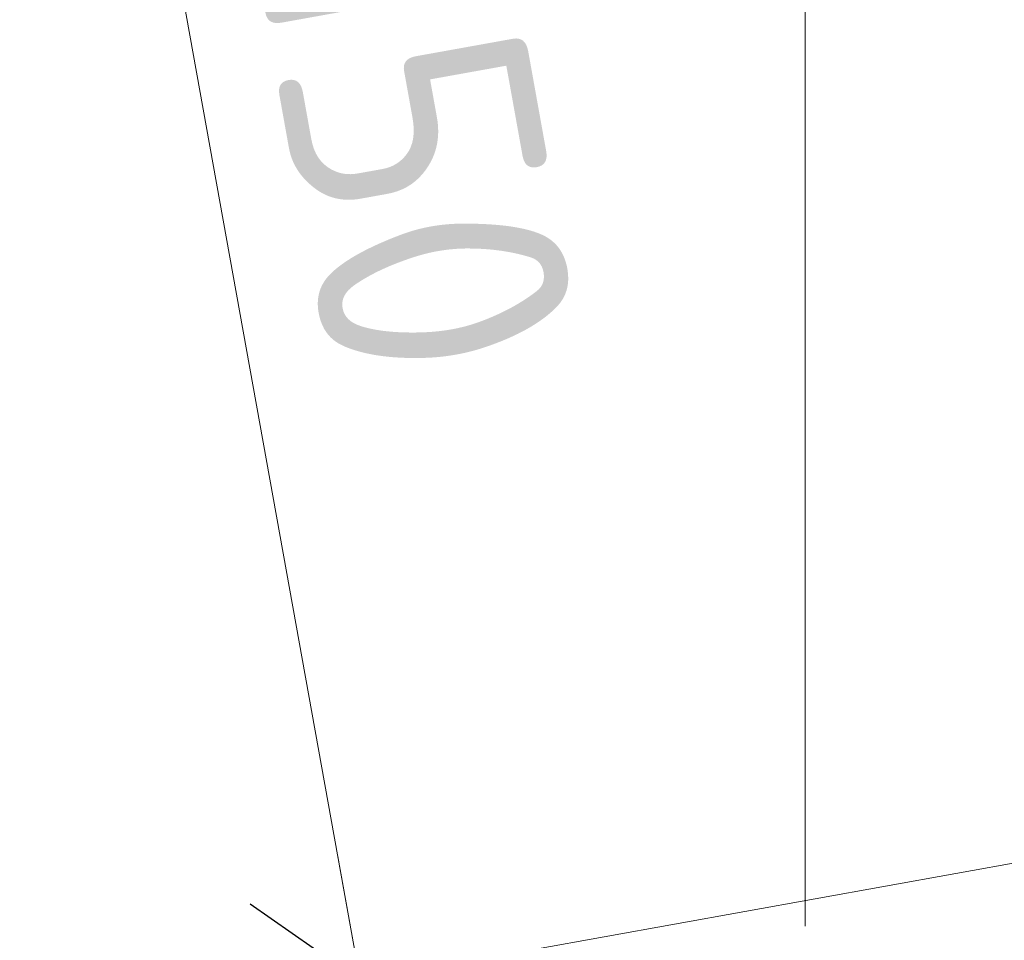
# Model space of a CAD drawing. Header units: millimetres. Extents: x 786 to 42540, y -7760 to 3796.
# Tile 560 of 656: x 38011 to 38790, y -3133 to -2403. Entities that reach past the tile are written whole.
import ezdxf

# ---------------------------------------------------------------- set-up
doc = ezdxf.new("R2010")
doc.units = ezdxf.units.MM
for name, color, linetype, lineweight in [('A-ANNO-DIMS', 7, 'Continuous', 5), ('A-ANNO-DIMS-100', 7, 'Continuous', 5), ('A-FLOR', 7, 'Continuous', 13), ('G-ANNO-TEXT', 7, 'Continuous', 5)]:
    doc.layers.add(name, color=color, linetype=linetype, lineweight=lineweight)
doc.styles.add('GOST Common_3', font='GOST_Common.ttf', dxfattribs={"height": 200})
doc.dimstyles.new('2_мм_3', dxfattribs={"dimscale": 304.8, "dimtxt": 201.142999, "dimasz": 0.492126, "dimexe": 0.328084, "dimexo": 0.492126, "dimgap": 0, "dimtad": 1, "dimdec": 0, "dimdsep": 46, "dimtxsty": 'GOST Common_3', "dimblk1": 'OBLIQUE', "dimblk2": 'OBLIQUE', "dimsah": 1, "dimcen": 0.09, "dimdle": 0.328084, "dimadec": 5, "dimazin": 2, "dimtfac": 1, "dimtdec": 4, "dimtix": 1, "dimtmove": 1, "dimatfit": 3, "dimfxl": 1, "dimtvp": 1, "dimtolj": 1, "dimtzin": 0, "dimarcsym": 2})

# ---------------------------------------------------------------- blocks, each defined once
blk = doc.blocks.new('DIMBLOCK46-Разрез по Рампе Р1_фрагмент пола')
at = {"layer": 'A-ANNO-DIMS-100', "transparency": 16777216}
for p, q in [((38133.79, -2351.62), (38219.15, -2825.83)), ((38219.15, -2825.83), (38293.39, -3238.24)), ((38306.67, -3312.06), (38262.38, -3066.01)), ((38323.34, -3156.64), (38181.68, -3182.14)), ((38280.1, -3164.43), (38323.34, -3156.64)), ((38349.91, -3304.27), (38208.25, -3329.77)), ((38306.67, -3312.06), (38349.91, -3304.27))]:
    blk.add_line(p, q, dxfattribs=at)
at = {"layer": 'A-ANNO-DIMS-100', "lineweight": 25, "transparency": 16777216}
for p, q in [((38280.1, -3164.43), (38193, -3103.9)), ((38280.1, -3164.43), (38367.2, -3224.96)), ((38306.67, -3312.06), (38219.57, -3251.53)), ((38306.67, -3312.06), (38393.77, -3372.58))]:
    blk.add_line(p, q, dxfattribs=at)
at = {"layer": 'A-ANNO-DIMS-100', "color": 0, "transparency": 16777216, "insert": (38391.03, -2305.32), "char_height": 200, "width": 458.1969, "attachment_point": 1, "rotation": 280.20397, "line_spacing_factor": 1.022761, "style": 'GOST Common_3'}
blk.add_mtext('150', dxfattribs=at)
blk = doc.blocks.new('_Oblique')
at = {"color": 0, "linetype": 'ByBlock', "lineweight": -2}
blk.add_line((-0.5, -0.5), (0.5, 0.5), dxfattribs=at)

msp = doc.modelspace()

# ---------------------------------------------------------------- linework, layer by layer
at = {"layer": 'A-FLOR'}
msp.add_line((37240.27, -3351.6), (42440.27, -2415.6), dxfattribs=at)
at = {"layer": 'G-ANNO-TEXT'}
msp.add_line((38632.35, -3121.21), (38632.35, -2261.87), dxfattribs=at)

# ---------------------------------------------------------------- dimensions: what is measured, and where the dimension line sits
at = {"layer": 'A-ANNO-DIMS'}
dim = msp.add_linear_dim(base=(38280.1, -3164.43), p1=(38202.28, -3330.85), p2=(38175.71, -3183.22), angle=280.20397, dimstyle='2_мм_3', override={"dimpost": '<>', "dimfxl": 149.999996}, dxfattribs=at)
dim.commit()
dim.dimension.update_dxf_attribs({"geometry": 'DIMBLOCK46-Разрез по Рампе Р1_фрагмент пола', "text_midpoint": (38300.39, -2554.41), "dimtype": 160, "text_rotation": 280.20397})

doc.saveas('drawing.dxf')
